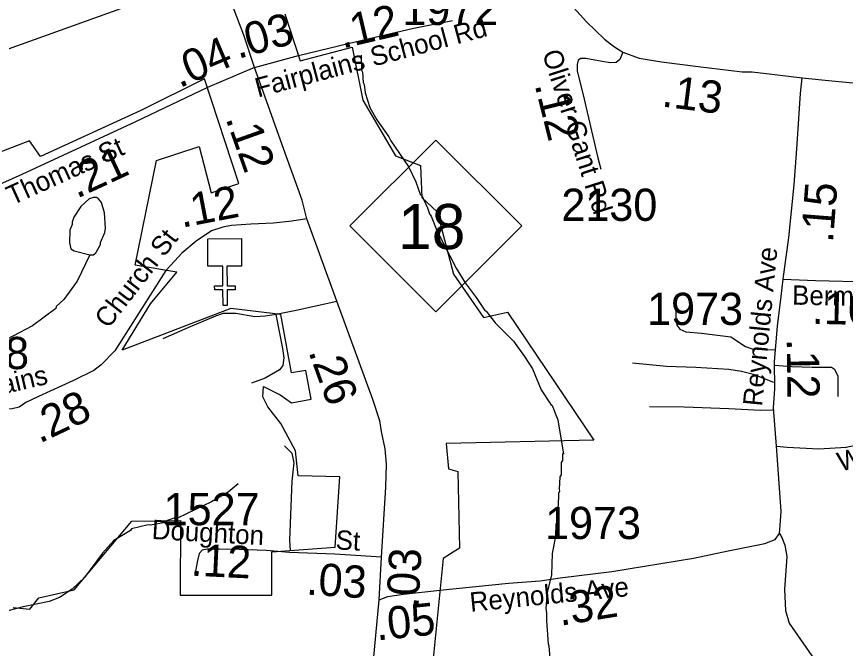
# Model space of a CAD drawing. Extents: x 1248224 to 1454986, y 825081 to 985870.
# Drawn here: x 1364245 to 1367456, y 894732 to 897183 of the extents above; entities that cross this region are included whole.
import ezdxf

# ---------------------------------------------------------------- set-up
doc = ezdxf.new("R2010")
doc.units = 0
for name, color, linetype in [('Exist Boundary Political City Limit New', 7, 'Continuous'), ('Exist Cultural Church CELL', 7, 'Continuous'), ('Exist Hydrographic Misc Water Feature', 7, 'Continuous'), ('Exist Road Non-System Type 51', 7, 'Continuous'), ('Exist Road Primary NC Attributed', 7, 'Continuous'), ('Exist Road Primary NC Mileage Hundredths English Label', 7, 'Continuous'), ('Exist Road Primary NC Shield CELL', 7, 'Continuous'), ('Exist Road Primary NC Shield Number Label', 7, 'Continuous'), ('Exist Road Secondary Mileage Hundredths English Label', 7, 'Continuous'), ('Exist Road Secondary Type 51 Attributed', 7, 'Continuous'), ('Exist Road Secondary Type 51 Label', 7, 'Continuous'), ('Exist Road Secondary Type 51 Number Label', 7, 'Continuous'), ('Map Preparation Boundary City Limit Buffer Line', 7, 'Continuous')]:
    doc.layers.add(name, color=color, linetype=linetype)

msp = doc.modelspace()

# ---------------------------------------------------------------- linework, layer by layer
at = {"layer": 'Exist Boundary Political City Limit New'}
for points in [[(1363808.7, 896913.4), (1364749.6, 897251.6), (1364585.4, 897703.9), (1364454.9, 897657.8), (1364551.7, 897347.7), (1364391, 897288.1), (1364270.5, 897615.5), (1364385.7, 897646.3), (1364335.8, 897776.9), (1364550.9, 897830.7), (1364539.1, 897862.5), (1364378.7, 897819.7), (1364338.6, 897913.3), (1364507.2, 897980.6), (1364480.7, 898059.2), (1364632.4, 898116.9)], [(1365284.5, 897193), (1365343.4, 897011.6), (1365545.6, 897064.2), (1365586.2, 896859.1), (1365713.3, 896642.6), (1365810.1, 896605.7), (1365814.7, 896481.1), (1365874.7, 896425.8), (1365937.5, 896183.9), (1366053.8, 896015.4), (1366147.4, 896035.9), (1366480.9, 895540.4), (1365909.6, 895526.8), (1365918.1, 895429), (1365954.6, 895419.1), (1365960.3, 895120.7), (1365897, 895081.4), (1365848.5, 894589.8)], [(1364231.5, 894891.1), (1364296, 894884.5), (1364330.9, 894929.1), (1364467.4, 894960.1), (1364691.1, 895225.9), (1364880, 895228), (1364878.1, 894938.5), (1365233.8, 894938.5), (1365233.2, 895106.5), (1365479.7, 895124.5), (1365497.7, 895397.9), (1365335.5, 895401.1), (1365325.7, 895498.9), (1365269, 895604.6), (1365218.7, 895669.6), (1365198.2, 895707.7), (1365201.1, 895748.8), (1365265.6, 895716.5), (1365309.6, 895684.3), (1365385.8, 895698.9), (1365365.3, 895810.4), (1365310, 895800.9), (1365268.9, 896027.8), (1365075.4, 896051.2), (1364653.6, 895889), (1364764, 896068.4), (1364865.6, 896191.3), (1364703.6, 896218.2), (1364786.6, 896624.1), (1364952.6, 896679.5), (1364998.7, 896499.6), (1365105.9, 896534.9), (1364973.3, 896941.5), (1364725.6, 896818.6), (1364337.7, 896639.9), (1364295.2, 896700.9), (1364086.1, 896620.7)]]:
    msp.add_lwpolyline(points, dxfattribs=at)
at = {"layer": 'Exist Cultural Church CELL'}
msp.add_lwpolyline([(1365116.5, 896215.3), (1365059.6, 896214.9), (1365060.1, 896138.7), (1365092.1, 896138.9), (1365092.2, 896123), (1365060.2, 896122.7), (1365060.6, 896062.6), (1365044.6, 896062.5), (1365044.2, 896122.6), (1365012.2, 896122.4), (1365012.1, 896138.4), (1365044.1, 896138.6), (1365043.6, 896214.8), (1364985.9, 896214.5), (1364985.2, 896320.9), (1365115.8, 896321.8)], close=True, dxfattribs=at)
at = {"layer": 'Exist Hydrographic Misc Water Feature'}
for points in [[(1365579.9, 897032.6), (1365581.1, 896975.2), (1365584.8, 896967.2), (1365588, 896927.1), (1365591.8, 896919), (1365595.1, 896886.9), (1365613.9, 896830.6), (1365640.8, 896781.9), (1365687.4, 896716.9), (1365695, 896700.7), (1365764.8, 896599.1), (1365791.4, 896542.5), (1365810.3, 896490.1), (1365812.5, 896494), (1365837.3, 896441.4), (1365844.8, 896417.3), (1365850.5, 896409.1), (1365873.3, 896352.6), (1365948.1, 896206.9), (1365982.8, 896150.1), (1366025.5, 896093.1), (1366058.4, 896042.6), (1366064.4, 896040.2), (1366099.3, 895995.4), (1366169.8, 895923.8), (1366212.5, 895864.9), (1366243.4, 895816.1), (1366277.6, 895735.4), (1366314.8, 895677.9), (1366320.3, 895674.4), (1366342.4, 895619.1), (1366364, 895485.3), (1366360.1, 895487.5), (1366359.5, 895461.4), (1366355.3, 895453.5), (1366354.3, 895405.5), (1366350.1, 895397.7), (1366347, 895349.8), (1366348.9, 895341.7), (1366344.7, 895333.8), (1366343.6, 895285.8), (1366339.3, 895272), (1366338.2, 895221.9), (1366334, 895214), (1366333, 895166), (1366319.5, 895100.3), (1366317.7, 895018.4), (1366300.9, 894949.1), (1366294.8, 894888.9), (1366298.4, 894870.9), (1366297.7, 894838.9), (1366303.8, 894750.7), (1366307.6, 894742.6), (1366310.5, 894694.5)], [(1364528.9, 896259.1), (1364543.1, 896259), (1364551.3, 896266.8), (1364570, 896298.3), (1364570.1, 896306.3), (1364587.1, 896346), (1364589.4, 896361.9), (1364584.7, 896422), (1364573.6, 896462.3), (1364561.9, 896476.5), (1364554, 896480.7), (1364542.1, 896481), (1364526, 896475.4), (1364493.3, 896446.1), (1364466.4, 896404.8), (1364459.9, 896384.9), (1364459.7, 896376.9), (1364451.2, 896355), (1364450.1, 896305.1), (1364454.9, 896281.6), (1364467.4, 896274.8), (1364528.9, 896259.1)], [(1364528.9, 896259.1), (1364478.8, 896156.4), (1364427.2, 896085.6), (1364398.6, 896058.3), (1364396.5, 896050.3), (1364306, 895983.8), (1364205.8, 895930.7)], [(1365103.5, 895370.2), (1365064.7, 895339), (1364999.9, 895300.6), (1364870.5, 895239.5), (1364862.6, 895239.7), (1364828.3, 895228.5), (1364822.2, 895220.6), (1364761.9, 895209.9), (1364754.8, 895211.7), (1364689.6, 895195.7), (1364686, 895190.1), (1364621.2, 895150.8), (1364577.4, 895102.2), (1364507.4, 895007.7), (1364460.3, 894962.8), (1364411.6, 894930), (1364371.2, 894914.9), (1364270, 894894.1), (1364210.5, 894878.6), (1364135.8, 894848.3), (1364066.5, 894789.9), (1364062.3, 894782), (1363968.1, 894680.1)]]:
    msp.add_lwpolyline(points, dxfattribs=at)
at = {"layer": 'Exist Road Non-System Type 51'}
for points in [[(1365250.2, 896029.2), (1365327.7, 896044.5), (1365485.7, 896079)], [(1364812.8, 895933.7), (1364910, 895977), (1365016.2, 896022), (1365046.8, 896032.8), (1365093.6, 896032.8), (1365167.4, 896020.2), (1365208.8, 896022), (1365250.2, 896029.2)], [(1366799.2, 896053), (1366799.2, 896011.1), (1366802.3, 895986.2), (1366814.7, 895970.6), (1366838, 895959.8), (1366898.6, 895955.1), (1367012, 895941.1), (1367069.5, 895903.8), (1367094.3, 895894.5), (1367133.1, 895891.4), (1367184.4, 895889.8)], [(1365249.3, 896027.4), (1365275, 895896.1), (1365280.7, 895859), (1365276.4, 895829), (1365263.6, 895813.4), (1365208, 895780.5), (1365155.2, 895760.6)], [(1367178.2, 895763.9), (1367100.5, 895795), (1367053.9, 895805.9), (1367004.2, 895813.6), (1366876.8, 895821.4), (1366763.5, 895826.1), (1366631.4, 895838.5)], [(1367181.3, 895830.7), (1367248.1, 895826.1), (1367327.3, 895823), (1367384.8, 895823), (1367401.9, 895823), (1367414.3, 895815.2), (1367426.7, 895788.8), (1367426.7, 895709.5)], [(1366696.7, 895670.6), (1366831.8, 895669.1), (1367004.2, 895662.8), (1367126.9, 895656.6), (1367179.7, 895658.2)], [(1365282.6, 895518.4), (1365311.4, 895489.6), (1365318.5, 895451.8), (1365311.4, 895381.5), (1365302.4, 895152.8), (1365304.2, 895112.7)], [(1367200.5, 895177.9), (1367209.4, 895162.3), (1367222, 895133.5), (1367229.2, 895088.4), (1367220.2, 894960.6), (1367223.8, 894879.5), (1367238.2, 894830.9), (1367346.2, 894674.2), (1367389.4, 894585.9), (1367456, 894387.8)]]:
    msp.add_lwpolyline(points, dxfattribs=at)
at = {"layer": 'Exist Road Primary NC Attributed'}
for points in [[(1365166, 896984.6), (1365125.2, 897111.1), (1365033.1, 897352.6), (1364947.6, 897607.3), (1364884.6, 897785.1)], [(1365369.8, 896397.9), (1365350.7, 896470.4), (1365273.3, 896685.2), (1365206, 896874.5), (1365166, 896984.6)], [(1365658.9, 895086.7), (1365675, 895357.5), (1365678.6, 895446.9), (1365673.2, 895505.9), (1365658.4, 895573.6), (1365651.7, 895614.6), (1365625, 895697.2), (1365485.7, 896079), (1365369.8, 896397.9)], [(1365650, 894920.4), (1365658.9, 895086.7)], [(1365582.2, 894073.2), (1365591.4, 894187.9), (1365595.6, 894300.5), (1365623.3, 894644.3), (1365650, 894920.4)]]:
    msp.add_lwpolyline(points, dxfattribs=at)
at = {"layer": 'Exist Road Primary NC Shield CELL'}
msp.add_lwpolyline([(1365536.1, 896370.6), (1365869.1, 896703.6), (1366202.1, 896370.6), (1365869.1, 896037.7)], close=True, dxfattribs=at)
at = {"layer": 'Exist Road Secondary Type 51 Attributed'}
for points in [[(1365901.2, 897721.9), (1366023.4, 897595.1), (1366242.9, 897374), (1366353.4, 897273), (1366452.5, 897161.8), (1366522.1, 897094.9), (1366557.5, 897067.7), (1366594.3, 897044.5)], [(1365336.7, 897032.3), (1365534.1, 897079.7), (1365777.9, 897136.9), (1365934.1, 897167.6)], [(1365166, 896984.6), (1365336.7, 897032.3)], [(1366594.3, 897044.5), (1366582.6, 897015.8), (1366567.6, 897004.9), (1366545.8, 897003.5), (1366513.1, 897009), (1366450.3, 897019.9), (1366431.3, 897019.9), (1366420.3, 897013.1), (1366416.3, 896996.7), (1366416.3, 896972.2), (1366443.5, 896863), (1366472.2, 896740.2), (1366496.7, 896635.1), (1366508.9, 896590.5)], [(1366594.3, 897044.5), (1366657.5, 897021), (1366743.4, 897007.4), (1366885.2, 896989.7), (1367055.7, 896967.8), (1367095.2, 896967.8), (1367193.4, 896956.9), (1367288.8, 896944.6)], [(1367288.8, 896944.6), (1367403.8, 896934.1), (1367582.9, 896916.6), (1367764.8, 896906.4), (1367828.8, 896907.9), (1367890, 896918), (1367977.3, 896932.6), (1368111.2, 896964.7), (1368259.7, 896998.2), (1368387, 897018.3), (1368468.5, 897022.7), (1368615.5, 897027.1), (1368746.5, 897027.1), (1368822.2, 897016.9), (1368956.1, 896984.8), (1369175.2, 896919.4), (1369317.9, 896883)], [(1365166, 896984.6), (1364984.7, 896907.5)], [(1367215.3, 896164.6), (1367237.2, 896325.6), (1367257.5, 896529.6), (1367268.5, 896670.2), (1367282.1, 896884.4), (1367288.8, 896944.6)], [(1364984.7, 896907.5), (1364705.1, 896775), (1364265.3, 896570.7), (1364151, 896519.8), (1363963.1, 896426.5)], [(1365369.8, 896397.9), (1365310.7, 896388.9), (1365239.6, 896381.3), (1365152, 896377.5), (1365077.1, 896372.4), (1365044.1, 896366), (1364999.6, 896352), (1364940, 896311.4), (1364885.4, 896265.6), (1364857.4, 896235.1), (1364822.8, 896198.4)], [(1364822.8, 896198.4), (1364625.6, 895886.3), (1364572.3, 895831.7), (1364544.4, 895810.1), (1364465.7, 895772), (1364329.8, 895709.7), (1364280.6, 895686.3), (1364255.3, 895668.5), (1364227.3, 895662.2), (1364168.9, 895657.1), (1363991.1, 895663.4), (1363955.6, 895659.6), (1363893.4, 895643.1), (1363829.9, 895617.7), (1363749.1, 895573.4), (1363694.5, 895544.2), (1363650, 895511.1), (1363621.3, 895477.2)], [(1367188.9, 895517.1), (1367178, 895665.8), (1367182.1, 895738.6), (1367180.8, 895845.1), (1367193, 895981.5), (1367206.7, 896097.5), (1367215.3, 896164.6)], [(1367215.3, 896164.6), (1367340.6, 896159.6), (1367550.5, 896154.1), (1367689.6, 896151.4), (1367763.1, 896150.5)], [(1367188.9, 895517.1), (1367229.8, 895512.3), (1367352.6, 895506.9), (1367458.9, 895512.3), (1367524.4, 895527.3), (1367626.6, 895556), (1367763, 895599.7), (1367889.8, 895635.1), (1367947, 895651.5), (1368001.6, 895658.3), (1368082.7, 895660.9), (1368146.8, 895651.3), (1368239.7, 895630.6)], [(1365884.8, 894958.1), (1366150.1, 894984.9), (1366272.8, 894994.3), (1366350.7, 895006.1), (1366550.8, 895030.4), (1366867.1, 895082.4), (1367001.6, 895110.7), (1367143.8, 895138.9), (1367184, 895154.3), (1367200.5, 895177.9), (1367202.8, 895208.6), (1367207.6, 895265.3), (1367188.9, 895517.1)], [(1365478.1, 895098.5), (1365302.4, 895104.2), (1365212.2, 895111.6), (1365106.8, 895116.6), (1365030.6, 895117.9), (1364984.9, 895117.9), (1364963.3, 895114.1), (1364951.9, 895100.1), (1364945.5, 895073.4), (1364935.4, 895017.5)], [(1365658.9, 895086.7), (1365478.1, 895098.5)], [(1365650, 894920.4), (1365682.8, 894934.1), (1365744.2, 894943.5), (1365884.8, 894958.1)]]:
    msp.add_lwpolyline(points, dxfattribs=at)
at = {"layer": 'Map Preparation Boundary City Limit Buffer Line'}
for points in [[(1363808.7, 896913.4), (1364749.6, 897251.6), (1364585.4, 897703.9), (1364454.9, 897657.8), (1364551.7, 897347.7), (1364391, 897288.1), (1364270.5, 897615.5), (1364385.7, 897646.3), (1364335.8, 897776.9), (1364550.9, 897830.7), (1364539.1, 897862.5), (1364378.7, 897819.7), (1364338.6, 897913.3), (1364507.2, 897980.6), (1364480.7, 898059.2), (1364632.4, 898116.9)], [(1365284.5, 897193), (1365343.4, 897011.6), (1365545.6, 897064.2), (1365586.2, 896859.1), (1365713.3, 896642.6), (1365810.1, 896605.7), (1365814.7, 896481.1), (1365874.7, 896425.8), (1365937.5, 896183.9), (1366053.8, 896015.4), (1366147.4, 896035.9), (1366480.9, 895540.4), (1365909.6, 895526.8), (1365918.1, 895429), (1365954.6, 895419.1), (1365960.3, 895120.7), (1365897, 895081.4), (1365848.5, 894589.8)], [(1364231.5, 894891.1), (1364296, 894884.5), (1364330.9, 894929.1), (1364467.4, 894960.1), (1364691.1, 895225.9), (1364880, 895228), (1364878.1, 894938.5), (1365233.8, 894938.5), (1365233.2, 895106.5), (1365479.7, 895124.5), (1365497.7, 895397.9), (1365335.5, 895401.1), (1365325.7, 895498.9), (1365269, 895604.6), (1365218.7, 895669.6), (1365198.2, 895707.7), (1365201.1, 895748.8), (1365265.6, 895716.5), (1365309.6, 895684.3), (1365385.8, 895698.9), (1365365.3, 895810.4), (1365310, 895800.9), (1365268.9, 896027.8), (1365075.4, 896051.2), (1364653.6, 895889), (1364764, 896068.4), (1364865.6, 896191.3), (1364703.6, 896218.2), (1364786.6, 896624.1), (1364952.6, 896679.5), (1364998.7, 896499.6), (1365105.9, 896534.9), (1364973.3, 896941.5), (1364725.6, 896818.6), (1364337.7, 896639.9), (1364295.2, 896700.9), (1364086.1, 896620.7)]]:
    msp.add_lwpolyline(points, dxfattribs=at)

# ---------------------------------------------------------------- texts
at = {"layer": 'Exist Road Primary NC Mileage Hundredths English Label'}
for s, rotation, p in [('.12', 289.5669, (1365053.5, 896788)), ('.26', 290.0426, (1365374.3, 895883.5)), ('.03', 86.925, (1365801.8, 894886.6))]:
    msp.add_text(s, height=125, rotation=rotation, dxfattribs=at).set_placement(p)
at = {"layer": 'Exist Road Primary NC Shield Number Label'}
msp.add_text('18', height=175, dxfattribs=at).set_placement((1365723.2, 896280.9))
at = {"layer": 'Exist Road Secondary Mileage Hundredths English Label'}
for s, rotation, p in [('.12', 13.2005, (1365507.3, 897058.1)), ('.03', 15.6222, (1365102.7, 897018)), ('.04', 23.0336, (1364875.6, 896904.4)), ('.13', 352.6996, (1366741.4, 896834.4)), ('.12', 284.0249, (1366251.6, 896918.5)), ('.21', 24.9041, (1364477.8, 896475.8)), ('.12', 10.8935, (1364885.1, 896363.4)), ('.15', 85.5624, (1367407.7, 896303.7)), ('.10', 358.5109, (1367325.1, 895991.7)), ('.12', 270.7338, (1367228.8, 895933)), ('.28', 25.4696, (1364333.6, 895526.1)), ('.12', 357.2388, (1364918.1, 895014.9)), ('.03', 356.2721, (1365365.1, 894941.5)), ('.32', 9.3306, (1366351.2, 894819.9)), ('.05', 5.9291, (1365641, 894763))]:
    msp.add_text(s, height=125, rotation=rotation, dxfattribs=at).set_placement(p)
at = {"layer": 'Exist Road Secondary Type 51 Label'}
for s, rotation, p in [('Fairplains School Rd', 14.9983, (1365180.1, 896868.6)), ('Oliver Gant Rd', 287.7858, (1366280.5, 897041.2)), ('Thomas St', 24.4096, (1364227.2, 896449.8)), ('Church St', 52.1531, (1364600.1, 895969.3)), ('Reynolds Ave', 84.4407, (1367133.3, 895669.4)), ('Bermuda Dr', 359.0373, (1367249.1, 896065.4)), ('Fairplains', 13.1698, (1363947.2, 895660)), ('Watkins Ln', 15.4951, (1367437.2, 895417.3)), ('Doughton          St', 356.7613, (1364767, 895157.1)), ('Reynolds Ave', 5.6769, (1366004.1, 894874.4))]:
    msp.add_text(s, height=75, rotation=rotation, dxfattribs=at).set_placement(p)
at = {"layer": 'Exist Road Secondary Type 51 Number Label'}
for s, p in [('1972', (1365739.2, 897149.9)), ('2130', (1366355.5, 896390.5)), ('1973', (1366687.6, 895986.7)), ('1528', (1363921.2, 895815.6)), ('1527', (1364814.5, 895210.3)), ('1973', (1366292.2, 895156.5))]:
    msp.add_text(s, height=125, dxfattribs=at).set_placement(p)

doc.saveas('drawing.dxf')
